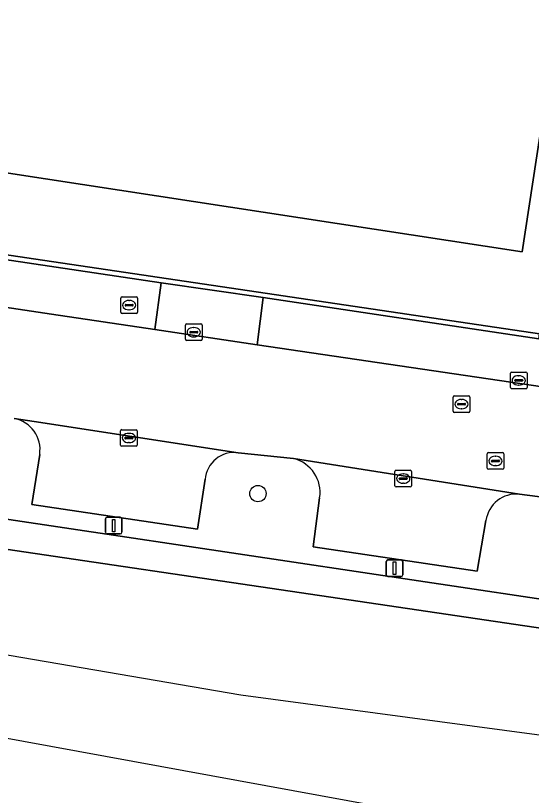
# Model space of a CAD drawing. Extents: x 163008 to 163854, y 382777 to 383982.
# Drawn here: x 163408.43 to 163439.41, y 382819.1 to 382865.93 of the extents above; entities that cross this region are included whole.
import ezdxf

# ---------------------------------------------------------------- set-up
doc = ezdxf.new("R2010")
doc.units = 0
for name, color, linetype in [('IMGEO_Boom', 7, 'Continuous'), ('IMGEO_Brandkraan', 7, 'Continuous'), ('IMGEO_Erf', 7, 'Continuous'), ('IMGEO_Fietspad_open', 7, 'Continuous'), ('IMGEO_Groenvoorziening', 7, 'Continuous'), ('IMGEO_Hek', 7, 'Continuous'), ('IMGEO_Kolk', 7, 'Continuous'), ('IMGEO_Lichtmast', 7, 'Continuous'), ('IMGEO_Open_loods', 7, 'Continuous'), ('IMGEO_Parkeervlak_open', 7, 'Continuous'), ('IMGEO_Rijbaan_lokaal_open', 7, 'Continuous'), ('IMGEO_Rioolput', 7, 'Continuous'), ('IMGEO_Voetpad_open', 7, 'Continuous'), ('IMGEO_Waterloop', 7, 'Continuous')]:
    doc.layers.add(name, color=color, linetype=linetype)

msp = doc.modelspace()

# ---------------------------------------------------------------- linework, layer by layer
at = {"layer": 'IMGEO_Boom'}
msp.add_circle((163422.988, 382837.224), 0.489, dxfattribs=at)
at = {"layer": 'IMGEO_Brandkraan'}
for p, q in [((163414.75, 382848.118), (163414.75, 382848.97)), ((163414.825, 382849.044), (163415.677, 382849.044)), ((163415.751, 382848.97), (163415.751, 382848.118)), ((163415.009, 382848.538), (163415.009, 382848.55)), ((163415.447, 382848.501), (163415.049, 382848.501)), ((163415.052, 382848.587), (163415.45, 382848.587)), ((163415.238, 382848.824), (163415.263, 382848.824)), ((163415.493, 382848.55), (163415.493, 382848.538)), ((163415.677, 382848.044), (163414.825, 382848.044)), ((163415.261, 382848.264), (163415.236, 382848.264))]:
    msp.add_line(p, q, dxfattribs=at)
for points in [[(163414.75, 382848.118), (163414.75, 382848.97)], [(163414.825, 382849.044), (163415.677, 382849.044)], [(163415.751, 382848.97), (163415.751, 382848.118)], [(163415.677, 382848.044), (163414.825, 382848.044)]]:
    msp.add_lwpolyline(points, dxfattribs=at)
for centre, radius, start, end in [((163414.827, 382848.968), 0.0765, 91.552, 178.448), ((163414.827, 382848.968), 0.0765, 91.552, 178.448), ((163415.675, 382848.968), 0.0765, 1.552, 88.448), ((163415.675, 382848.968), 0.0765, 1.552, 88.448), ((163415.049, 382848.547), 0.0403, 85.8775, 175.7526), ((163415.046, 382848.537), 0.0366, 178.938, 274.7102), ((163415.45, 382848.544), 0.043, 264.8664, 352.4533), ((163415.454, 382848.549), 0.0386, 1.7309, 96.639), ((163414.827, 382848.12), 0.0765, 181.552, 268.448), ((163414.827, 382848.12), 0.0765, 181.552, 268.448), ((163415.675, 382848.12), 0.0765, 271.552, 358.448), ((163415.675, 382848.12), 0.0765, 271.552, 358.448)]:
    msp.add_arc(centre, radius, start, end, dxfattribs=at)
for centre, major_axis, ratio, start_param, end_param in [((163415.237, 382848.544), (-0.387, 0.002), 0.722429, 4.712389, 7.853982), ((163415.262, 382848.544), (-0.39, 0.002), 0.717154, 1.570796, 4.712389)]:
    msp.add_ellipse(centre, major_axis=major_axis, ratio=ratio, start_param=start_param, end_param=end_param, dxfattribs=at)
at = {"layer": 'IMGEO_Erf'}
msp.add_lwpolyline([(163405.759, 382856.816), (163412.344, 382899.859), (163445.437, 382894.876), (163438.859, 382851.746)], close=True, dxfattribs=at)
msp.add_lwpolyline([(163385.727, 382854.848), (163439.899, 382846.82), (163440.613, 382851.588), (163442.59, 382851.291), (163443.331, 382856.236), (163444.021, 382860.841), (163446.981, 382860.397), (163449.872, 382879.688), (163449.905, 382879.906), (163464.09, 382877.781), (163462.188, 382865.086), (163478.166, 382862.686)], dxfattribs=at)
at = {"layer": 'IMGEO_Fietspad_open'}
for points in [[(163499.251, 382822.021), (163494.803, 382822.681), (163390.478, 382838.302), (163342.832, 382844.985), (163340.526, 382845.669), (163339.133, 382846.245), (163338.098, 382846.827), (163337.562, 382847.213), (163336.875, 382847.731), (163335.282, 382849.281), (163334.239, 382850.672), (163334.016, 382850.97)], [(163390.211, 382836.499), (163442.533, 382828.767), (163494.45, 382820.86), (163498.854, 382820.217)]]:
    msp.add_lwpolyline(points, dxfattribs=at)
at = {"layer": 'IMGEO_Groenvoorziening'}
for points in [[(163334.016, 382850.97), (163334.239, 382850.672), (163335.282, 382849.281), (163336.875, 382847.731), (163337.562, 382847.213), (163338.098, 382846.827), (163339.133, 382846.245), (163340.526, 382845.669), (163342.832, 382844.985), (163390.478, 382838.302), (163494.803, 382822.681), (163499.251, 382822.021)], [(163419.813, 382838.084), (163419.353, 382835.081), (163409.405, 382836.57), (163409.878, 382839.575)], [(163425.126, 382839.325), (163421.791, 382839.677)], [(163441.945, 382836.778), (163438.697, 382837.186)], [(163436.683, 382835.603), (163436.16, 382832.57), (163426.298, 382834.024), (163426.694, 382836.972)], [(163498.854, 382820.217), (163494.45, 382820.86), (163442.533, 382828.767), (163390.211, 382836.499)], [(163407.316, 382827.646), (163421.963, 382825.134), (163483.656, 382816.879), (163485.145, 382816.814), (163490.933, 382817.132), (163500, 382817.915), (163514.398, 382818.897), (163532.552, 382816.044), (163644.684, 382799.5), (163685.451, 382793.218), (163685.611, 382793.195), (163685.611, 382793.195)]]:
    msp.add_lwpolyline(points, dxfattribs=at)
for centre, radius, start, end in [((163407.984, 382839.86), 1.915, 351.4395, 79.1741), ((163421.564, 382837.934), 1.758, 82.5949, 175.0982), ((163424.642, 382837.304), 2.078, 350.8143, 76.5434), ((163438.502, 382835.361), 1.835, 83.9024, 172.4322)]:
    msp.add_arc(centre, radius, start, end, dxfattribs=at)
at = {"layer": 'IMGEO_Hek'}
msp.add_lwpolyline([(163439.899, 382846.82), (163385.727, 382854.848), (163386.391, 382859.443)], dxfattribs=at)
at = {"layer": 'IMGEO_Kolk'}
for p, q in [((163418.628, 382846.491), (163418.628, 382847.343)), ((163418.703, 382847.417), (163419.555, 382847.417)), ((163419.116, 382847.197), (163419.141, 382847.197)), ((163419.629, 382847.343), (163419.629, 382846.491)), ((163418.887, 382846.911), (163418.887, 382846.923)), ((163419.325, 382846.874), (163418.927, 382846.874)), ((163418.93, 382846.96), (163419.328, 382846.96)), ((163419.139, 382846.637), (163419.114, 382846.637)), ((163419.371, 382846.923), (163419.371, 382846.911)), ((163419.555, 382846.417), (163418.703, 382846.417)), ((163438.148, 382843.6), (163438.148, 382844.452)), ((163438.223, 382844.526), (163439.075, 382844.526)), ((163438.636, 382844.306), (163438.661, 382844.306)), ((163439.149, 382844.452), (163439.149, 382843.6)), ((163438.407, 382844.02), (163438.407, 382844.032)), ((163438.845, 382843.983), (163438.447, 382843.983)), ((163438.45, 382844.069), (163438.848, 382844.069)), ((163438.659, 382843.746), (163438.634, 382843.746)), ((163438.891, 382844.032), (163438.891, 382844.02)), ((163439.075, 382843.526), (163438.223, 382843.526)), ((163414.736, 382840.139), (163414.736, 382840.991)), ((163414.811, 382841.065), (163415.663, 382841.065)), ((163415.737, 382840.991), (163415.737, 382840.139)), ((163414.995, 382840.559), (163414.995, 382840.571)), ((163415.433, 382840.522), (163415.035, 382840.522)), ((163415.038, 382840.608), (163415.436, 382840.608)), ((163415.224, 382840.845), (163415.249, 382840.845)), ((163415.479, 382840.571), (163415.479, 382840.559)), ((163415.663, 382840.065), (163414.811, 382840.065)), ((163415.247, 382840.285), (163415.222, 382840.285)), ((163431.287, 382838.624), (163432.139, 382838.624)), ((163431.212, 382837.698), (163431.212, 382838.55)), ((163431.471, 382838.118), (163431.471, 382838.13)), ((163431.514, 382838.167), (163431.912, 382838.167)), ((163431.7, 382838.404), (163431.725, 382838.404)), ((163431.955, 382838.13), (163431.955, 382838.118)), ((163432.213, 382838.55), (163432.213, 382837.698)), ((163431.909, 382838.081), (163431.511, 382838.081)), ((163431.723, 382837.844), (163431.698, 382837.844)), ((163432.139, 382837.624), (163431.287, 382837.624))]:
    msp.add_line(p, q, dxfattribs=at)
for points in [[(163418.628, 382846.491), (163418.628, 382847.343)], [(163418.703, 382847.417), (163419.555, 382847.417)], [(163419.629, 382847.343), (163419.629, 382846.491)], [(163419.555, 382846.417), (163418.703, 382846.417)], [(163438.148, 382843.6), (163438.148, 382844.452)], [(163438.223, 382844.526), (163439.075, 382844.526)], [(163439.149, 382844.452), (163439.149, 382843.6)], [(163439.075, 382843.526), (163438.223, 382843.526)], [(163414.736, 382840.139), (163414.736, 382840.991)], [(163414.811, 382841.065), (163415.663, 382841.065)], [(163415.737, 382840.991), (163415.737, 382840.139)], [(163415.663, 382840.065), (163414.811, 382840.065)], [(163431.287, 382838.624), (163432.139, 382838.624)], [(163431.212, 382837.698), (163431.212, 382838.55)], [(163432.213, 382838.55), (163432.213, 382837.698)], [(163432.139, 382837.624), (163431.287, 382837.624)]]:
    msp.add_lwpolyline(points, dxfattribs=at)
for centre, radius, start, end in [((163418.705, 382847.341), 0.0765, 91.552, 178.448), ((163418.705, 382847.341), 0.0765, 91.552, 178.448), ((163419.553, 382847.341), 0.0765, 1.552, 88.448), ((163419.553, 382847.341), 0.0765, 1.552, 88.448), ((163418.927, 382846.92), 0.0403, 85.8775, 175.7526), ((163418.924, 382846.91), 0.0366, 178.938, 274.7102), ((163419.328, 382846.917), 0.043, 264.8664, 352.4533), ((163419.332, 382846.922), 0.0386, 1.7309, 96.639), ((163418.705, 382846.493), 0.0765, 181.552, 268.448), ((163418.705, 382846.493), 0.0765, 181.552, 268.448), ((163419.553, 382846.493), 0.0765, 271.552, 358.448), ((163419.553, 382846.493), 0.0765, 271.552, 358.448), ((163438.225, 382844.45), 0.0765, 91.552, 178.448), ((163438.225, 382844.45), 0.0765, 91.552, 178.448), ((163439.073, 382844.45), 0.0765, 1.552, 88.448), ((163439.073, 382844.45), 0.0765, 1.552, 88.448), ((163438.447, 382844.029), 0.0403, 85.8775, 175.7526), ((163438.444, 382844.019), 0.0366, 178.938, 274.7102), ((163438.848, 382844.026), 0.043, 264.8664, 352.4533), ((163438.852, 382844.031), 0.0386, 1.7309, 96.639), ((163438.225, 382843.602), 0.0765, 181.552, 268.448), ((163438.225, 382843.602), 0.0765, 181.552, 268.448), ((163439.073, 382843.602), 0.0765, 271.552, 358.448), ((163439.073, 382843.602), 0.0765, 271.552, 358.448), ((163414.813, 382840.989), 0.0765, 91.552, 178.448), ((163414.813, 382840.989), 0.0765, 91.552, 178.448), ((163415.661, 382840.989), 0.0765, 1.552, 88.448), ((163415.661, 382840.989), 0.0765, 1.552, 88.448), ((163415.035, 382840.568), 0.0403, 85.8775, 175.7526), ((163415.032, 382840.558), 0.0366, 178.938, 274.7102), ((163415.436, 382840.565), 0.043, 264.8664, 352.4533), ((163415.44, 382840.57), 0.0386, 1.7309, 96.639), ((163414.813, 382840.141), 0.0765, 181.552, 268.448), ((163414.813, 382840.141), 0.0765, 181.552, 268.448), ((163415.661, 382840.141), 0.0765, 271.552, 358.448), ((163415.661, 382840.141), 0.0765, 271.552, 358.448), ((163431.289, 382838.548), 0.0765, 91.552, 178.448), ((163431.289, 382838.548), 0.0765, 91.552, 178.448), ((163432.137, 382838.548), 0.0765, 1.552, 88.448), ((163432.137, 382838.548), 0.0765, 1.552, 88.448), ((163431.511, 382838.127), 0.0403, 85.8775, 175.7526), ((163431.508, 382838.117), 0.0366, 178.938, 274.7102), ((163431.912, 382838.124), 0.043, 264.8664, 352.4533), ((163431.916, 382838.129), 0.0386, 1.7309, 96.639), ((163431.289, 382837.7), 0.0765, 181.552, 268.448), ((163431.289, 382837.7), 0.0765, 181.552, 268.448), ((163432.137, 382837.7), 0.0765, 271.552, 358.448), ((163432.137, 382837.7), 0.0765, 271.552, 358.448)]:
    msp.add_arc(centre, radius, start, end, dxfattribs=at)
for centre, major_axis, ratio, start_param, end_param in [((163419.115, 382846.917), (-0.387, 0.002), 0.722429, 4.712389, 7.853982), ((163419.14, 382846.917), (-0.39, 0.002), 0.717154, 1.570796, 4.712389), ((163438.635, 382844.026), (-0.387, 0.002), 0.722429, 4.712389, 7.853982), ((163438.66, 382844.026), (-0.39, 0.002), 0.717154, 1.570796, 4.712389), ((163415.223, 382840.565), (-0.387, 0.002), 0.722429, 4.712389, 7.853982), ((163415.248, 382840.565), (-0.39, 0.002), 0.717154, 1.570796, 4.712389), ((163431.699, 382838.124), (-0.387, 0.002), 0.722429, 4.712389, 7.853982), ((163431.724, 382838.124), (-0.39, 0.002), 0.717154, 1.570796, 4.712389)]:
    msp.add_ellipse(centre, major_axis=major_axis, ratio=ratio, start_param=start_param, end_param=end_param, dxfattribs=at)
at = {"layer": 'IMGEO_Lichtmast'}
for p, q in [((163413.923, 382835.801), (163414.713, 382835.801)), ((163414.713, 382835.801), (163413.923, 382835.801)), ((163413.823, 382834.901), (163413.823, 382835.701)), ((163413.823, 382835.701), (163413.823, 382834.901)), ((163414.813, 382835.701), (163414.813, 382834.901)), ((163414.813, 382834.901), (163414.813, 382835.701)), ((163414.713, 382834.801), (163413.923, 382834.801)), ((163413.923, 382834.801), (163414.713, 382834.801)), ((163430.695, 382832.346), (163430.695, 382833.146)), ((163430.695, 382833.146), (163430.695, 382832.346)), ((163430.795, 382833.246), (163431.585, 382833.246)), ((163431.585, 382833.246), (163430.795, 382833.246)), ((163431.685, 382833.146), (163431.685, 382832.346)), ((163431.685, 382832.346), (163431.685, 382833.146)), ((163431.585, 382832.246), (163430.795, 382832.246)), ((163430.795, 382832.246), (163431.585, 382832.246))]:
    msp.add_line(p, q, dxfattribs=at)
for points in [[(163414.243, 382835.676), (163414.393, 382835.676), (163414.393, 382834.926), (163414.243, 382834.926), (163414.243, 382835.676)], [(163431.115, 382833.121), (163431.265, 382833.121), (163431.265, 382832.371), (163431.115, 382832.371), (163431.115, 382833.121)]]:
    msp.add_lwpolyline(points, dxfattribs=at)
for centre, start, end in [((163413.923, 382835.701), 90, 180), ((163413.923, 382835.701), 90, 180), ((163414.713, 382835.701), 0, 90), ((163414.713, 382835.701), 360, 90), ((163413.923, 382834.901), 180, 270), ((163413.923, 382834.901), 180, 270), ((163414.713, 382834.901), 270, 0), ((163414.713, 382834.901), 270, 0), ((163430.795, 382833.146), 90, 180), ((163430.795, 382833.146), 90, 180), ((163431.585, 382833.146), 0, 90), ((163431.585, 382833.146), 360, 90), ((163430.795, 382832.346), 180, 270), ((163430.795, 382832.346), 180, 270), ((163431.585, 382832.346), 270, 0), ((163431.585, 382832.346), 270, 0)]:
    msp.add_arc(centre, 0.1, start, end, dxfattribs=at)
at = {"layer": 'IMGEO_Open_loods'}
msp.add_lwpolyline([(163405.759, 382856.816), (163438.859, 382851.746), (163445.437, 382894.876), (163412.344, 382899.859)], close=True, dxfattribs=at)
at = {"layer": 'IMGEO_Parkeervlak_open'}
for points in [[(163421.791, 382839.677), (163409.555, 382841.555), (163408.344, 382841.741)], [(163409.878, 382839.575), (163409.405, 382836.57), (163419.353, 382835.081), (163419.813, 382838.084)], [(163438.697, 382837.186), (163425.126, 382839.325)], [(163426.694, 382836.972), (163426.298, 382834.024), (163436.16, 382832.57), (163436.683, 382835.603)]]:
    msp.add_lwpolyline(points, dxfattribs=at)
for centre, radius, start, end in [((163407.984, 382839.86), 1.915, 351.4395, 79.1741), ((163421.564, 382837.934), 1.758, 82.5949, 175.0982), ((163424.642, 382837.304), 2.078, 350.8143, 76.5434), ((163438.502, 382835.361), 1.835, 83.9024, 172.4322)]:
    msp.add_arc(centre, radius, start, end, dxfattribs=at)
at = {"layer": 'IMGEO_Rijbaan_lokaal_open'}
for points in [[(163477.677, 382837.814), (163474.972, 382838.246), (163474.19, 382838.368), (163454.548, 382841.48), (163453.081, 382841.716), (163450.036, 382842.169), (163449.323, 382842.274), (163422.942, 382846.166), (163416.797, 382847.085), (163410.595, 382848.011), (163403.756, 382849.032)], [(163408.344, 382841.741), (163409.555, 382841.555), (163421.791, 382839.677), (163425.126, 382839.325), (163438.697, 382837.186), (163441.945, 382836.778), (163455.594, 382834.743), (163458.891, 382834.237), (163472.515, 382832.16), (163475.736, 382831.717)]]:
    msp.add_lwpolyline(points, dxfattribs=at)
at = {"layer": 'IMGEO_Rioolput'}
for p, q in [((163434.712, 382842.174), (163434.712, 382843.026)), ((163434.787, 382843.1), (163435.639, 382843.1)), ((163435.2, 382842.88), (163435.225, 382842.88)), ((163435.713, 382843.026), (163435.713, 382842.174)), ((163434.971, 382842.594), (163434.971, 382842.606)), ((163435.409, 382842.557), (163435.011, 382842.557)), ((163435.014, 382842.643), (163435.412, 382842.643)), ((163435.455, 382842.606), (163435.455, 382842.594)), ((163435.639, 382842.1), (163434.787, 382842.1)), ((163435.223, 382842.32), (163435.198, 382842.32)), ((163436.752, 382838.759), (163436.752, 382839.611)), ((163436.827, 382839.685), (163437.679, 382839.685)), ((163437.753, 382839.611), (163437.753, 382838.759)), ((163437.011, 382839.179), (163437.011, 382839.191)), ((163437.449, 382839.142), (163437.051, 382839.142)), ((163437.054, 382839.228), (163437.452, 382839.228)), ((163437.24, 382839.465), (163437.265, 382839.465)), ((163437.495, 382839.191), (163437.495, 382839.179)), ((163437.679, 382838.685), (163436.827, 382838.685)), ((163437.263, 382838.905), (163437.238, 382838.905))]:
    msp.add_line(p, q, dxfattribs=at)
for points in [[(163434.712, 382842.174), (163434.712, 382843.026)], [(163434.787, 382843.1), (163435.639, 382843.1)], [(163435.713, 382843.026), (163435.713, 382842.174)], [(163435.639, 382842.1), (163434.787, 382842.1)], [(163436.752, 382838.759), (163436.752, 382839.611)], [(163436.827, 382839.685), (163437.679, 382839.685)], [(163437.753, 382839.611), (163437.753, 382838.759)], [(163437.679, 382838.685), (163436.827, 382838.685)]]:
    msp.add_lwpolyline(points, dxfattribs=at)
for centre, radius, start, end in [((163434.789, 382843.024), 0.0765, 91.552, 178.448), ((163434.789, 382843.024), 0.0765, 91.552, 178.448), ((163435.637, 382843.024), 0.0765, 1.552, 88.448), ((163435.637, 382843.024), 0.0765, 1.552, 88.448), ((163435.011, 382842.603), 0.0403, 85.8775, 175.7526), ((163435.008, 382842.593), 0.0366, 178.938, 274.7102), ((163435.412, 382842.6), 0.043, 264.8664, 352.4533), ((163435.416, 382842.605), 0.0386, 1.7309, 96.639), ((163434.789, 382842.176), 0.0765, 181.552, 268.448), ((163434.789, 382842.176), 0.0765, 181.552, 268.448), ((163435.637, 382842.176), 0.0765, 271.552, 358.448), ((163435.637, 382842.176), 0.0765, 271.552, 358.448), ((163436.829, 382839.609), 0.0765, 91.552, 178.448), ((163436.829, 382839.609), 0.0765, 91.552, 178.448), ((163437.677, 382839.609), 0.0765, 1.552, 88.448), ((163437.677, 382839.609), 0.0765, 1.552, 88.448), ((163437.051, 382839.188), 0.0403, 85.8775, 175.7526), ((163437.048, 382839.178), 0.0366, 178.938, 274.7102), ((163437.452, 382839.185), 0.043, 264.8664, 352.4533), ((163437.456, 382839.19), 0.0386, 1.7309, 96.639), ((163436.829, 382838.761), 0.0765, 181.552, 268.448), ((163436.829, 382838.761), 0.0765, 181.552, 268.448), ((163437.677, 382838.761), 0.0765, 271.552, 358.448), ((163437.677, 382838.761), 0.0765, 271.552, 358.448)]:
    msp.add_arc(centre, radius, start, end, dxfattribs=at)
for centre, major_axis, ratio, start_param, end_param in [((163435.199, 382842.6), (-0.387, 0.002), 0.722429, 4.712389, 7.853982), ((163435.224, 382842.6), (-0.39, 0.002), 0.717154, 1.570796, 4.712389), ((163437.239, 382839.185), (-0.387, 0.002), 0.722429, 4.712389, 7.853982), ((163437.264, 382839.185), (-0.39, 0.002), 0.717154, 1.570796, 4.712389)]:
    msp.add_ellipse(centre, major_axis=major_axis, ratio=ratio, start_param=start_param, end_param=end_param, dxfattribs=at)
at = {"layer": 'IMGEO_Voetpad_open'}
for points in [[(163375.465, 382861.363), (163375.396, 382860.833), (163374.693, 382855.989), (163385.07, 382854.533), (163385.576, 382854.462), (163395.606, 382853.092), (163404.148, 382851.826), (163417.18, 382849.888), (163423.301, 382848.993), (163439.855, 382846.524), (163439.899, 382846.82), (163385.727, 382854.848), (163386.391, 382859.443), (163386.121, 382859.485), (163380.343, 382860.625)], [(163404.148, 382851.826), (163403.756, 382849.032), (163410.595, 382848.011), (163416.797, 382847.085), (163417.18, 382849.888)], [(163416.797, 382847.085), (163422.942, 382846.166), (163423.301, 382848.993), (163417.18, 382849.888)], [(163450.036, 382842.169), (163450.454, 382844.942), (163439.855, 382846.524), (163423.301, 382848.993), (163422.942, 382846.166), (163449.323, 382842.274)]]:
    msp.add_lwpolyline(points, close=True, dxfattribs=at)
at = {"layer": 'IMGEO_Waterloop'}
for points in [[(163685.611, 382793.195), (163683.113, 382777.184), (163542.415, 382797.919), (163125.436, 382874.202)], [(163407.316, 382827.646), (163421.963, 382825.134), (163483.656, 382816.879), (163485.145, 382816.814), (163490.933, 382817.132), (163500, 382817.915), (163514.398, 382818.897), (163532.552, 382816.044), (163644.684, 382799.5), (163685.451, 382793.218), (163685.611, 382793.195), (163685.611, 382793.195)]]:
    msp.add_lwpolyline(points, dxfattribs=at)

doc.saveas('drawing.dxf')
